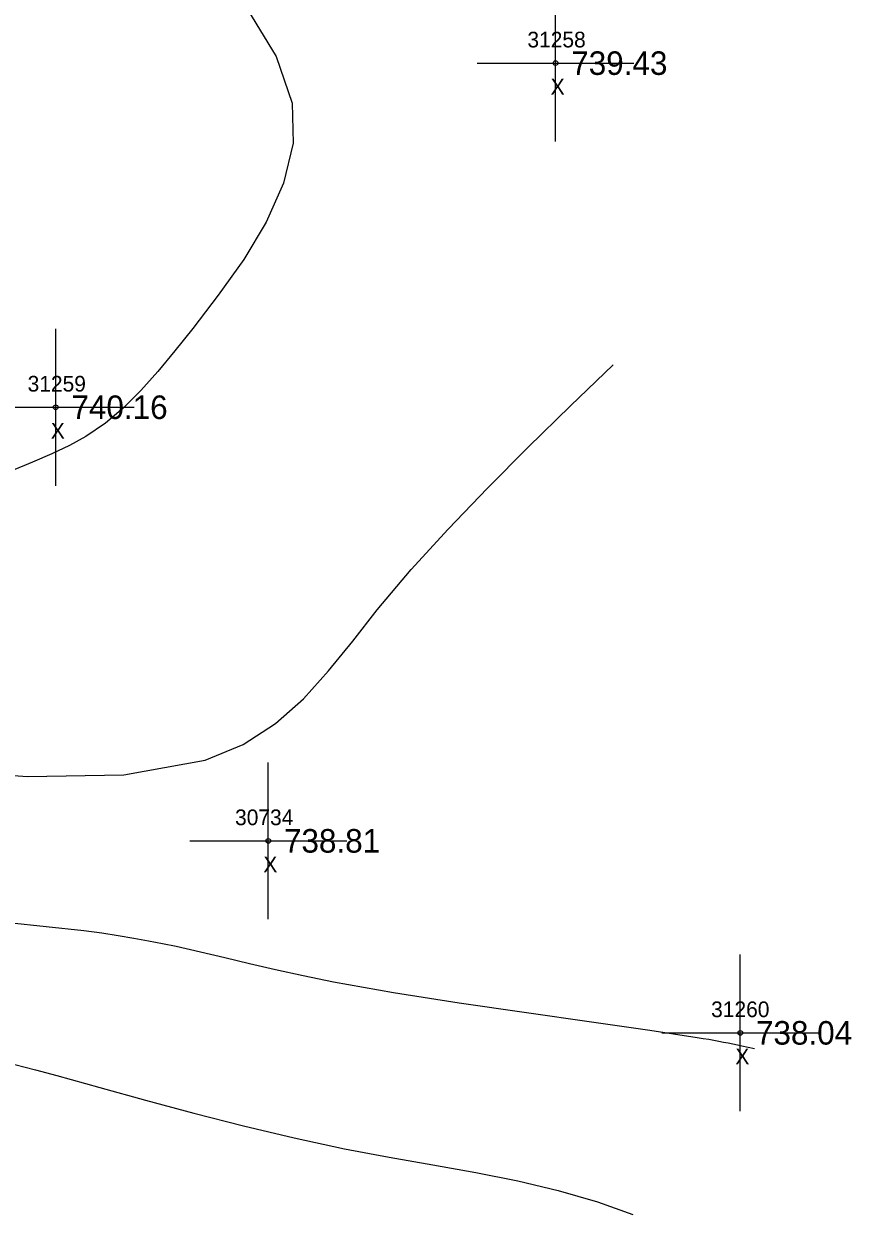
# Model space of a CAD drawing. Extents: x 1376587 to 1378239, y 1000335 to 1003031.
# Drawn here: x 1377155.3 to 1377208.1, y 1002101 to 1002176.7 of the extents above; entities that cross this region are included whole.
import ezdxf

# ---------------------------------------------------------------- set-up
doc = ezdxf.new("R2010")
doc.units = 0
for name, color, linetype in [('RD_DTM_Major1', 7, 'Continuous'), ('RD_DTM_Minor1', 7, 'Continuous'), ('RD_EX_Misc', 7, 'Continuous'), ('RD_EX_Misc_txCode', 7, 'Continuous'), ('RD_EX_TX_Misc_ELEV', 7, 'Continuous'), ('RD_SMD_Locator', 7, 'Continuous')]:
    doc.layers.add(name, color=color, linetype=linetype)

msp = doc.modelspace()

# ---------------------------------------------------------------- linework, layer by layer
at = {"layer": 'RD_DTM_Major1'}
msp.add_lwpolyline([(1377169.575, 1002177.644), (1377171.409, 1002174.654), (1377172.424, 1002171.678), (1377172.477, 1002169.122), (1377171.872, 1002166.585), (1377170.77, 1002164.1), (1377169.33, 1002161.705), (1377167.712, 1002159.432), (1377166.077, 1002157.319), (1377164.946, 1002155.891), (1377163.857, 1002154.571), (1377162.778, 1002153.362), (1377161.674, 1002152.266), (1377160.513, 1002151.288), (1377159.26, 1002150.43), (1377158.228, 1002149.857), (1377157.102, 1002149.321), (1377155.859, 1002148.79), (1377154.479, 1002148.229)], dxfattribs=at)
at = {"layer": 'RD_DTM_Minor1'}
for points in [[(1377148.933, 1002129.232), (1377155.542, 1002128.763), (1377161.681, 1002128.86), (1377166.874, 1002129.791), (1377169.305, 1002130.804), (1377171.359, 1002132.13), (1377173.137, 1002133.71), (1377174.743, 1002135.485), (1377176.28, 1002137.395), (1377177.85, 1002139.382), (1377180.018, 1002141.945), (1377182.37, 1002144.531), (1377184.869, 1002147.135), (1377187.478, 1002149.752), (1377190.161, 1002152.379), (1377192.881, 1002155.01)], [(1377154.343, 1002119.456), (1377159.137, 1002118.939), (1377160.277, 1002118.786), (1377161.336, 1002118.628), (1377162.327, 1002118.464), (1377163.262, 1002118.295), (1377164.154, 1002118.12), (1377165.015, 1002117.94), (1377166.583, 1002117.589), (1377168.131, 1002117.223), (1377169.707, 1002116.845), (1377171.355, 1002116.459), (1377173.124, 1002116.067), (1377175.059, 1002115.675), (1377178.877, 1002114.997), (1377183.071, 1002114.339), (1377187.374, 1002113.711), (1377191.518, 1002113.125), (1377195.234, 1002112.595), (1377198.255, 1002112.132), (1377198.629, 1002112.069), (1377198.983, 1002112.009), (1377199.635, 1002111.892), (1377199.936, 1002111.835), (1377200.221, 1002111.78), (1377200.529, 1002111.719), (1377200.823, 1002111.659), (1377201.104, 1002111.6), (1377201.905, 1002111.427)], [(1377154.727, 1002110.407), (1377156.049, 1002110.065), (1377157.416, 1002109.695), (1377160.15, 1002108.939), (1377163.078, 1002108.131), (1377166.152, 1002107.303), (1377169.322, 1002106.488), (1377172.539, 1002105.718), (1377175.756, 1002105.027), (1377178.603, 1002104.489), (1377181.4, 1002103.998), (1377184.138, 1002103.511), (1377186.806, 1002102.986), (1377189.394, 1002102.379), (1377191.893, 1002101.649), (1377194.135, 1002100.834)]]:
    msp.add_lwpolyline(points, dxfattribs=at)
at = {"layer": 'RD_EX_Misc'}
for p, q in [((1377189.218, 1002169.231), (1377189.218, 1002179.231)), ((1377184.218, 1002174.231), (1377194.218, 1002174.231)), ((1377157.345, 1002147.297), (1377157.345, 1002157.297)), ((1377152.345, 1002152.297), (1377162.345, 1002152.297)), ((1377170.898, 1002119.658), (1377170.898, 1002129.658)), ((1377165.898, 1002124.658), (1377175.898, 1002124.658)), ((1377200.997, 1002107.42), (1377200.997, 1002117.42)), ((1377195.997, 1002112.42), (1377205.997, 1002112.42))]:
    msp.add_line(p, q, dxfattribs=at)
at = {"layer": 'RD_SMD_Locator'}
for centre in [(1377189.218, 1002174.231), (1377157.345, 1002152.297), (1377170.898, 1002124.658), (1377200.997, 1002112.42)]:
    msp.add_circle(centre, 0.15, dxfattribs=at)

# ---------------------------------------------------------------- texts
at = {"layer": 'RD_EX_Misc_txCode'}
for s, p in [('31258', (1377187.423, 1002175.231)), ('X', (1377188.903, 1002172.231)), ('31259', (1377155.55, 1002153.297)), ('X', (1377157.03, 1002150.297)), ('30734', (1377168.78, 1002125.658)), ('X', (1377170.583, 1002122.658)), ('31260', (1377199.139, 1002113.42)), ('X', (1377200.682, 1002110.42))]:
    msp.add_text(s, height=1, dxfattribs=at).set_placement(p)
at = {"layer": 'RD_EX_TX_Misc_ELEV'}
for s, p in [('739.43', (1377190.218, 1002173.481)), ('740.16', (1377158.345, 1002151.547)), ('738.81', (1377171.898, 1002123.908)), ('738.04', (1377201.997, 1002111.67))]:
    msp.add_text(s, height=1.5, dxfattribs=at).set_placement(p)

doc.saveas('drawing.dxf')
